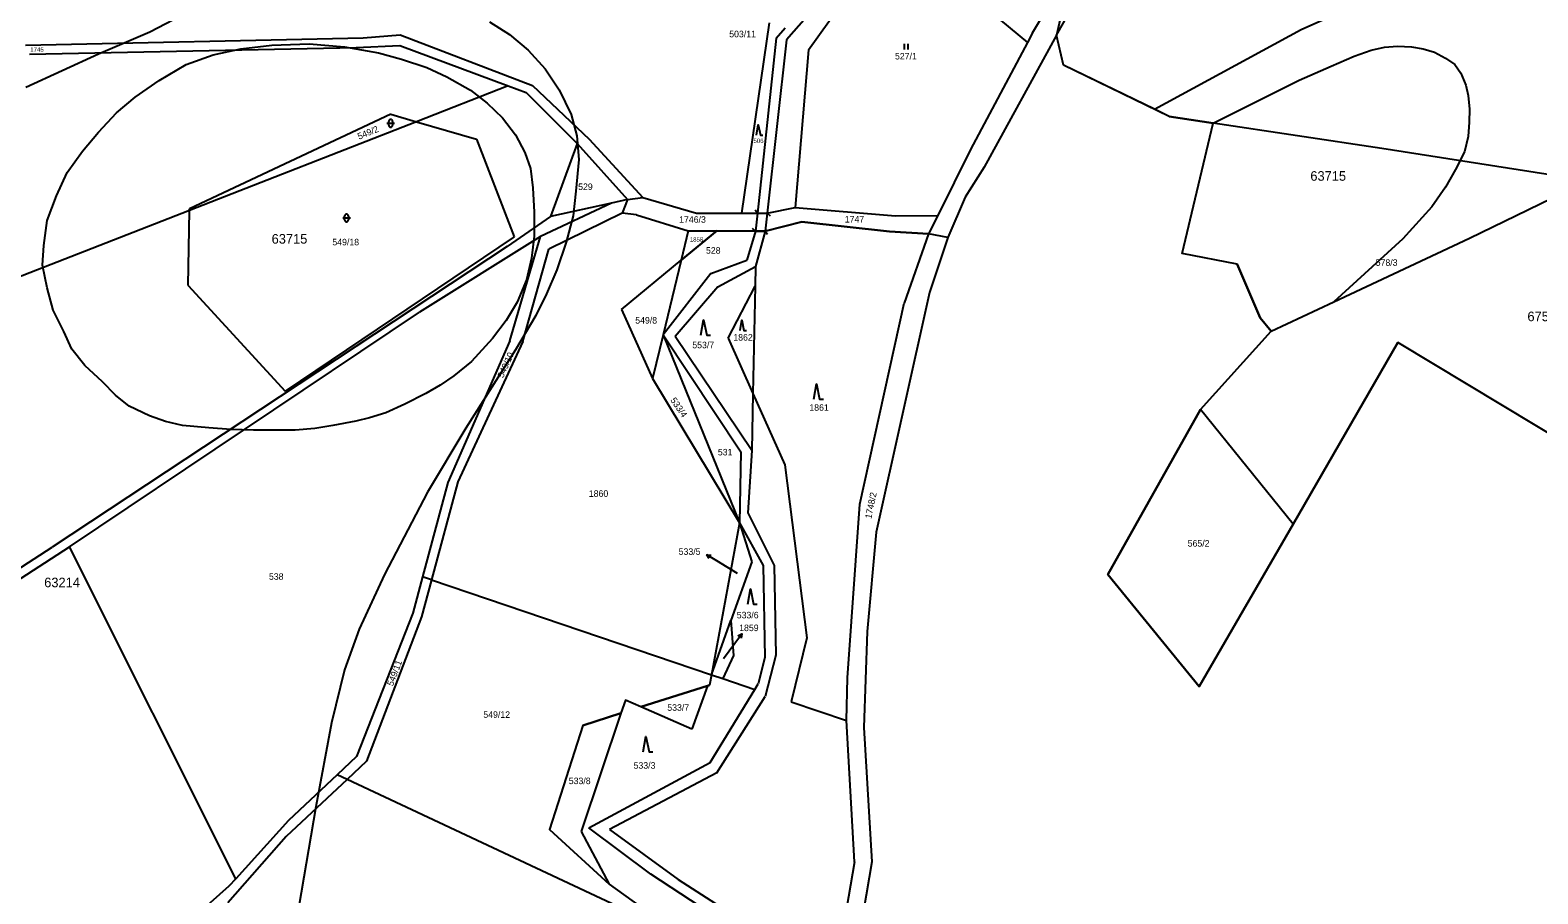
# Model space of a CAD drawing. Extents: x -546762 to -540209, y -1046851 to -1035694.
# Drawn here: x -544859.9 to -544467.4, y -1043117.1 to -1042892.1 of the extents above; entities that cross this region are included whole.
import ezdxf

# ---------------------------------------------------------------- set-up
doc = ezdxf.new("R2010")
doc.units = 0
for name, color, linetype in [('Vrstva 1', 7, 'Continuous'), ('Vrstva 16', 7, 'Continuous'), ('Vrstva 18', 7, 'Continuous'), ('Vrstva 25', 7, 'Continuous'), ('Vrstva 26', 7, 'Continuous'), ('Vrstva 4', 7, 'Continuous'), ('Vrstva 52', 7, 'Continuous'), ('Vrstva 53', 7, 'Continuous'), ('Vrstva 6', 7, 'Continuous')]:
    doc.layers.add(name, color=color, linetype=linetype)

msp = doc.modelspace()

# ---------------------------------------------------------------- linework, layer by layer
at = {"layer": 'Vrstva 1'}
for points in [[(-544635.42, -1042863.24), (-544663, -1042894.65)], [(-544657.26, -1042897.22), (-544633.2, -1042863.62)], [(-544626.41, -1042873.63), (-544600.3, -1042895.33)], [(-544598.94, -1042892.79), (-544587.06, -1042872.93)], [(-544592.7, -1042893.44), (-544582.53, -1042875.46)], [(-544667.49, -1042890.16), (-544674.76, -1042939.8)], [(-544665.66, -1042894.2), (-544663.39, -1042891.53)], [(-544861.17, -1042896.01), (-544773.24, -1042894.13)], [(-544773.24, -1042894.13), (-544763.58, -1042893.31)], [(-544763.58, -1042893.31), (-544729.14, -1042906.51)], [(-544665.66, -1042894.2), (-544670.55, -1042939.81)], [(-544663, -1042894.65), (-544668.06, -1042939.82)], [(-544600.3, -1042895.33), (-544615.12, -1042923.17)], [(-544592.7, -1042893.44), (-544611.53, -1042927.81)], [(-544598.94, -1042892.79), (-544600.3, -1042895.33)], [(-544590.9, -1042901.21), (-544592.7, -1042893.44)], [(-544860.07, -1042898.38), (-544775.04, -1042896.61)], [(-544775.04, -1042896.61), (-544763.64, -1042896.13)], [(-544763.64, -1042896.13), (-544735.46, -1042906.63)], [(-544657.26, -1042897.22), (-544660.71, -1042938.35)], [(-544563.42, -1042914.57), (-544590.9, -1042901.21)], [(-544735.46, -1042906.63), (-544730.78, -1042908.37)], [(-544729.14, -1042906.51), (-544714.35, -1042920.48)], [(-544730.78, -1042908.37), (-544717.47, -1042921.63)], [(-544766.03, -1042914.01), (-544818.47, -1042938.63)], [(-544766.03, -1042914.01), (-544759.35, -1042915.96)], [(-544563.42, -1042914.57), (-544551.89, -1042916.32)], [(-544759.35, -1042915.96), (-544743.74, -1042920.53)], [(-544560, -1042950.33), (-544551.89, -1042916.32)], [(-544743.74, -1042920.53), (-544733.88, -1042945.97)], [(-544717.47, -1042921.63), (-544704.41, -1042936.21)], [(-544714.35, -1042920.48), (-544700.45, -1042935.72)], [(-544615.12, -1042923.17), (-544623.65, -1042940.4)], [(-544611.53, -1042927.81), (-544616.47, -1042935.65)], [(-544818.74, -1042958.66), (-544818.47, -1042939.05)], [(-544818.47, -1042939.05), (-544818.47, -1042938.63)], [(-544704.41, -1042936.21), (-544705.82, -1042939.81)], [(-544704.41, -1042936.21), (-544700.45, -1042935.72)], [(-544700.45, -1042935.72), (-544686.44, -1042939.78)], [(-544668.06, -1042939.82), (-544660.71, -1042938.35)], [(-544660.71, -1042938.35), (-544634.65, -1042940.48)], [(-544616.47, -1042935.65), (-544620.97, -1042946.14)], [(-544705.82, -1042939.81), (-544724.87, -1042949.16)], [(-544702.06, -1042940.23), (-544705.82, -1042939.81)], [(-544702.06, -1042940.23), (-544688.58, -1042944.39)], [(-544686.44, -1042939.78), (-544674.76, -1042939.8)], [(-544674.76, -1042939.8), (-544670.55, -1042939.81)], [(-544670.55, -1042939.81), (-544671.05, -1042944.44)], [(-544668.06, -1042939.82), (-544668.58, -1042944.45)], [(-544668.58, -1042944.45), (-544659.01, -1042942.08)], [(-544659.01, -1042942.08), (-544636.15, -1042944.55)], [(-544634.65, -1042940.48), (-544623.65, -1042940.4)], [(-544623.65, -1042940.4), (-544626.01, -1042945.16)], [(-544733.88, -1042945.97), (-544793.53, -1042986.17)], [(-544688.58, -1042944.39), (-544690.43, -1042952.05)], [(-544690.43, -1042952.05), (-544681.14, -1042944.41)], [(-544688.58, -1042944.39), (-544681.14, -1042944.41)], [(-544681.14, -1042944.41), (-544671.05, -1042944.44)], [(-544671.05, -1042944.44), (-544673.37, -1042952.03)], [(-544668.58, -1042944.45), (-544671.08, -1042953.67)], [(-544636.15, -1042944.55), (-544626.01, -1042945.16)], [(-544626.01, -1042945.16), (-544632.39, -1042963.23)], [(-544620.97, -1042946.14), (-544625.78, -1042960.46)], [(-544731.63, -1042973.25), (-544724.87, -1042949.16)], [(-544545.67, -1042953.05), (-544560, -1042950.33)], [(-544706, -1042964.85), (-544690.43, -1042952.05)], [(-544690.43, -1042952.05), (-544695.13, -1042971.49)], [(-544682.7, -1042955.49), (-544673.37, -1042952.03)], [(-544680.9, -1042958.96), (-544671.08, -1042953.67)], [(-544671.08, -1042953.67), (-544671.19, -1042958.81)], [(-544545.67, -1042953.05), (-544539.72, -1042967.08)], [(-544818.74, -1042958.66), (-544793.53, -1042986.17)], [(-544682.7, -1042955.49), (-544695.13, -1042971.49)], [(-544680.9, -1042958.96), (-544691.98, -1042971.94)], [(-544678.22, -1042972.33), (-544671.19, -1042958.81)], [(-544671.19, -1042958.81), (-544671.76, -1042986.78)], [(-544625.78, -1042960.46), (-544639.64, -1043022.86)], [(-544706, -1042964.85), (-544697.87, -1042982.81)], [(-544643.9, -1043015.55), (-544632.39, -1042963.23)], [(-544539.72, -1042967.08), (-544536.85, -1042970.48)], [(-544731.63, -1042973.25), (-544748.6, -1043009.78)], [(-544695.13, -1042971.49), (-544697.87, -1042982.81)], [(-544695.13, -1042971.49), (-544674.87, -1043001.92)], [(-544672.07, -1043001.62), (-544691.98, -1042971.94)], [(-544678.22, -1042972.33), (-544671.76, -1042986.78)], [(-544555.25, -1042990.94), (-544536.85, -1042970.48)], [(-544531.13, -1043020.78), (-544503.84, -1042973.5)], [(-544458.7, -1043000.67), (-544503.84, -1042973.5)], [(-544697.87, -1042982.81), (-544675.26, -1043020.45)], [(-544671.76, -1042986.78), (-544672.07, -1043001.62)], [(-544671.76, -1042986.78), (-544663.47, -1043005.34)], [(-544555.25, -1042990.94), (-544579.35, -1043033.87)], [(-544531.13, -1043020.78), (-544555.25, -1042990.94)], [(-544672.07, -1043001.62), (-544673.09, -1043017.83)], [(-544674.87, -1043001.92), (-544675.26, -1043020.45)], [(-544663.47, -1043005.34), (-544657.74, -1043050.45)], [(-544748.6, -1043009.78), (-544755.43, -1043035.31)], [(-544647.17, -1043060.87), (-544643.9, -1043015.55)], [(-544675.26, -1043020.45), (-544682.56, -1043060.01)], [(-544675.26, -1043020.45), (-544669.06, -1043031.56)], [(-544673.09, -1043017.83), (-544666.22, -1043031.59)], [(-544555.56, -1043063.11), (-544531.13, -1043020.78)], [(-544639.64, -1043022.86), (-544642, -1043048.8)], [(-544669.06, -1043031.56), (-544668.62, -1043055.54)], [(-544666.22, -1043031.59), (-544665.78, -1043054.96)], [(-544755.43, -1043035.31), (-544682.56, -1043060.01)], [(-544579.35, -1043033.87), (-544555.56, -1043063.11)], [(-544682.56, -1043060.01), (-544677.53, -1043045.91)], [(-544677.53, -1043045.91), (-544676.83, -1043055.01)], [(-544642, -1043048.8), (-544642.89, -1043073.74)], [(-544657.74, -1043050.45), (-544661.75, -1043067.07)], [(-544676.83, -1043055.01), (-544679.55, -1043061.03)], [(-544668.62, -1043055.54), (-544670.37, -1043062.41)], [(-544665.78, -1043054.96), (-544668.54, -1043065.7)], [(-544682.56, -1043060.01), (-544683.06, -1043062.73)], [(-544682.56, -1043060.01), (-544679.55, -1043061.03)], [(-544700.95, -1043068.42), (-544683.59, -1043062.9)], [(-544683.59, -1043062.9), (-544687.62, -1043074.2)], [(-544683.59, -1043062.9), (-544683.06, -1043062.73)], [(-544682.84, -1043082.86), (-544671.24, -1043063.84)], [(-544679.55, -1043061.03), (-544671.24, -1043063.84)], [(-544671.24, -1043063.84), (-544670.37, -1043062.41)], [(-544647.39, -1043071.93), (-544647.17, -1043060.87)], [(-544704.96, -1043066.68), (-544706.1, -1043070.06)], [(-544700.95, -1043068.42), (-544704.96, -1043066.68)], [(-544687.62, -1043074.2), (-544700.95, -1043068.42)], [(-544681.12, -1043085.56), (-544668.54, -1043065.7)], [(-544661.75, -1043067.07), (-544647.39, -1043071.93)], [(-544706.1, -1043070.06), (-544716.5, -1043100.89)], [(-544715.99, -1043073.21), (-544706.1, -1043070.06)], [(-544645.32, -1043108.77), (-544647.39, -1043071.93)], [(-544715.99, -1043073.21), (-544724.67, -1043100.34)], [(-544642.89, -1043073.74), (-544640.8, -1043108.74)], [(-544714.51, -1043099.87), (-544682.84, -1043082.86)], [(-544681.12, -1043085.56), (-544709.08, -1043100.37)], [(-544698.29, -1043112.01), (-544714.51, -1043099.87)], [(-544724.67, -1043100.34), (-544709.2, -1043114.61)], [(-544716.5, -1043100.89), (-544709.2, -1043114.61)], [(-544709.08, -1043100.37), (-544691.21, -1043113.4)], [(-544645.32, -1043108.77), (-544656.1, -1043171.5)], [(-544640.8, -1043108.74), (-544651, -1043169.04)], [(-544709.2, -1043114.61), (-544690.23, -1043128.18)], [(-544674.88, -1043127.3), (-544698.29, -1043112.01)], [(-544691.21, -1043113.4), (-544671.77, -1043125.9)]]:
    msp.add_lwpolyline(points, dxfattribs=at)
at = {"layer": 'Vrstva 16'}
for p, q in [((-544681.15, -1043030.37), (-544683.71, -1043028.8)), ((-544676.45, -1043051.81), (-544674.66, -1043049.41))]:
    msp.add_line(p, q, dxfattribs=at)
for points in [[(-544683.12, -1043029.75), (-544683.71, -1043028.8), (-544682.6, -1043028.9)], [(-544675.75, -1043033.67), (-544681.15, -1043030.37)], [(-544679.43, -1043055.8), (-544676.45, -1043051.81)], [(-544675.65, -1043049.91), (-544674.66, -1043049.41), (-544674.85, -1043050.51)]]:
    msp.add_lwpolyline(points, dxfattribs=at)
at = {"layer": 'Vrstva 25'}
for p, q in [((-544632.29, -1042897.15), (-544632.29, -1042895.65)), ((-544631.29, -1042897.15), (-544631.29, -1042895.65)), ((-544767.08, -1042916.38), (-544765.08, -1042916.38)), ((-544766.58, -1042916.88), (-544766.58, -1042915.88)), ((-544765.58, -1042915.88), (-544765.58, -1042916.88)), ((-544778.55, -1042941.04), (-544776.55, -1042941.04)), ((-544778.05, -1042941.54), (-544778.05, -1042940.54)), ((-544777.05, -1042940.54), (-544777.05, -1042941.54))]:
    msp.add_line(p, q, dxfattribs=at)
for points in [[(-544670.82, -1042919.47), (-544670.35, -1042916.79), (-544669.81, -1042919.47), (-544669.14, -1042919.47)], [(-544685.29, -1042971.54), (-544684.59, -1042967.54), (-544683.79, -1042971.54), (-544682.79, -1042971.54)], [(-544675.11, -1042970.33), (-544674.64, -1042967.65), (-544674.1, -1042970.33), (-544673.43, -1042970.33)], [(-544655.88, -1042988.26), (-544655.18, -1042984.26), (-544654.38, -1042988.26), (-544653.38, -1042988.26)], [(-544673.11, -1043041.67), (-544672.41, -1043037.67), (-544671.61, -1043041.67), (-544670.61, -1043041.67)], [(-544700.3, -1043080.14), (-544699.6, -1043076.14), (-544698.8, -1043080.14), (-544697.8, -1043080.14)]]:
    msp.add_lwpolyline(points, dxfattribs=at)
for centre, start, end in [((-544766.08, -1042915.88), 0, 180), ((-544766.08, -1042916.88), 180, 0), ((-544777.55, -1042940.54), 0, 180), ((-544777.55, -1042941.54), 180, 0)]:
    msp.add_arc(centre, 0.5, start, end, dxfattribs=at)
at = {"layer": 'Vrstva 26'}
for p, q in [((-544670.55, -1042939.81), (-544671.18, -1042939.03)), ((-544668.06, -1042939.82), (-544667.28, -1042940.45)), ((-544671.05, -1042944.44), (-544671.83, -1042943.82)), ((-544668.58, -1042944.45), (-544667.96, -1042945.23))]:
    msp.add_line(p, q, dxfattribs=at)
at = {"layer": 'Vrstva 4'}
for points in [[(-544670.55, -1042939.81), (-544668.06, -1042939.82)], [(-544671.05, -1042944.44), (-544668.58, -1042944.45)]]:
    msp.add_lwpolyline(points, dxfattribs=at)
at = {"layer": 'Vrstva 52'}
for points in [[(-544566.3, -1042815.86), (-544573.5, -1042830.91), (-544580.5, -1042847.45), (-544586.22, -1042864.84), (-544592.7, -1042893.44)], [(-544567.2, -1042912.73), (-544528.99, -1042891.94), (-544517.13, -1042886.61), (-544505.26, -1042881.88), (-544493.11, -1042877.59), (-544478.58, -1042873.64), (-544464.74, -1042869.42), (-544454.29, -1042866.93), (-544446.88, -1042865.68), (-544440.72, -1042864.71), (-544436.36, -1042864.57), (-544432.97, -1042864.64)], [(-544861.02, -1042906.99), (-544842.15, -1042898.29), (-544828.8, -1042892.57), (-544818.63, -1042887.27), (-544809.63, -1042883.53), (-544803.81, -1042881.95), (-544796.18, -1042880.98), (-544788.19, -1042880.74), (-544781.17, -1042880.86)], [(-544740.35, -1042889.95), (-544735.15, -1042893.22), (-544730.3, -1042897.34), (-544725.82, -1042902.19), (-544722.19, -1042907.64), (-544719.04, -1042914.06), (-544717.59, -1042919.64), (-544717.1, -1042925.82), (-544717.83, -1042934.06), (-544718.55, -1042940.48), (-544720.37, -1042947.38), (-544722.79, -1042954.53), (-544725.46, -1042960.83), (-544728.28, -1042966.48), (-544733.58, -1042975.39), (-544746.51, -1042995.75), (-544756.47, -1043012.5), (-544767.7, -1043033.92), (-544774.27, -1043048.12), (-544778.09, -1043058.73), (-544781.48, -1043072.51), (-544785.56, -1043094.4), (-544790.01, -1043120.38)], [(-544796.99, -1042896), (-544787.3, -1042895.64), (-544778.09, -1042896.49)], [(-544592.7, -1042893.44), (-544611.53, -1042927.81), (-544616.47, -1042935.65), (-544620.97, -1042946.14), (-544626.01, -1042945.16), (-544636.15, -1042944.55), (-544659.01, -1042942.08), (-544668.58, -1042944.45), (-544671.05, -1042944.44), (-544681.14, -1042944.41), (-544690.43, -1042952.05), (-544695.13, -1042971.49), (-544697.87, -1042982.81), (-544675.26, -1043020.45), (-544682.56, -1043060.01), (-544683.06, -1043062.73), (-544683.59, -1043062.9), (-544700.95, -1043068.42), (-544704.96, -1043066.68), (-544706.1, -1043070.06), (-544715.99, -1043073.21), (-544724.67, -1043100.34), (-544709.2, -1043114.61), (-544690.23, -1043128.18)], [(-544567.2, -1042912.73), (-544590.9, -1042901.21), (-544592.7, -1042893.44)], [(-544778.09, -1042896.49), (-544769.25, -1042898.06), (-544763.2, -1042899.64), (-544756.66, -1042901.82), (-544751.45, -1042904.24), (-544745.27, -1042907.76), (-544740.91, -1042911.15), (-544736.92, -1042914.91), (-544733.53, -1042919.39), (-544731.1, -1042923.99), (-544729.65, -1042928.11), (-544729.05, -1042933.2), (-544728.68, -1042939.5), (-544728.68, -1042945.8), (-544729.41, -1042951.5), (-544730.74, -1042957.19), (-544733.16, -1042963.01), (-544735.95, -1042967.74), (-544739.58, -1042972.46), (-544745.03, -1042978.4), (-544749.63, -1042982.16), (-544753.16, -1042984.59), (-544756.9, -1042986.74), (-544762.37, -1042989.58), (-544767.28, -1042991.79), (-544771.57, -1042993.11), (-544775.17, -1042994.01), (-544781.12, -1042995.12), (-544785.76, -1042995.88), (-544790.95, -1042996.29), (-544795.58, -1042996.29), (-544801.74, -1042996.29), (-544807.63, -1042996.16), (-544813.37, -1042995.74), (-544820.29, -1042995.12), (-544824.72, -1042994.08), (-544828.87, -1042992.62), (-544834.13, -1042990.06), (-544837.73, -1042987.22), (-544841.07, -1042983.73), (-544845.67, -1042979.49), (-544849.06, -1042975.25), (-544851.12, -1042970.64), (-544853.91, -1042965.07), (-544855.48, -1042959.25), (-544856.69, -1042953.32), (-544856.33, -1042948.23), (-544855.48, -1042941.68), (-544853.06, -1042935.26), (-544850.27, -1042929.2), (-544846.28, -1042923.63), (-544842.16, -1042918.66), (-544837.44, -1042913.69), (-544832.59, -1042909.57), (-544826.29, -1042905.21), (-544819.27, -1042901.09), (-544812.25, -1042898.55), (-544805.1, -1042896.97), (-544796.99, -1042896)], [(-544551.89, -1042916.32), (-544536.63, -1042908.71), (-544529.5, -1042905.18), (-544521.2, -1042901.51), (-544515.18, -1042898.88), (-544510.82, -1042897.29), (-544507.36, -1042896.53), (-544503.96, -1042896.25), (-544500.3, -1042896.46)], [(-544500.3, -1042896.46), (-544497.25, -1042897.01), (-544494.28, -1042897.84), (-544491.44, -1042899.37), (-544489.02, -1042901.1), (-544487.49, -1042903.31), (-544486.18, -1042906.43), (-544485.56, -1042909.13), (-544485.21, -1042912.73), (-544485.28, -1042916.12), (-544485.56, -1042919.79), (-544486.52, -1042923.81), (-544488.81, -1042928.45), (-544491.44, -1042933.02), (-544495.04, -1042938.12), (-544502.55, -1042946.49), (-544520.53, -1042962.85)], [(-544520.53, -1042962.85), (-544485.16, -1042946.33), (-544454.64, -1042931.49), (-544420.95, -1042913.46), (-544417.05, -1042910.79), (-544413.46, -1042907.75), (-544410.9, -1042904.98)], [(-544551.89, -1042916.32), (-544563.42, -1042914.57), (-544567.2, -1042912.73)], [(-544536.85, -1042970.48), (-544539.72, -1042967.08), (-544545.67, -1042953.05), (-544560, -1042950.33), (-544551.89, -1042916.32)], [(-544354.34, -1042946.87), (-544351.25, -1042959.57), (-544365.55, -1042954.37), (-544399.96, -1042940.53), (-544414.76, -1042936.63), (-544414.46, -1042940.52), (-544425.75, -1042937.12), (-544429.82, -1042936.34), (-544458.7, -1043000.67), (-544503.84, -1042973.5), (-544531.13, -1043020.78), (-544555.56, -1043063.11), (-544579.35, -1043033.87), (-544555.25, -1042990.94), (-544536.85, -1042970.48)], [(-544536.85, -1042970.48), (-544520.53, -1042962.85)]]:
    msp.add_lwpolyline(points, dxfattribs=at)
at = {"layer": 'Vrstva 6'}
for points in [[(-544735.46, -1042906.63), (-544759.35, -1042915.96)], [(-544759.35, -1042915.96), (-544818.47, -1042939.05)], [(-544508.06, -1042922.97), (-544551.89, -1042916.32)], [(-544717.47, -1042921.63), (-544724.46, -1042940.68)], [(-544462.55, -1042930.07), (-544508.06, -1042922.97)], [(-544818.47, -1042939.05), (-544939.7, -1042986.42)], [(-544708.56, -1042937.14), (-544727.08, -1042945.83)], [(-544708.56, -1042937.14), (-544724.46, -1042940.68)], [(-544704.41, -1042936.21), (-544708.56, -1042937.14)], [(-544724.46, -1042940.68), (-544735.76, -1042948.5)], [(-544727.08, -1042945.83), (-544758.55, -1042965.61)], [(-544735.01, -1042973.07), (-544727.08, -1042945.83)], [(-544735.76, -1042948.5), (-544854.16, -1043026.83)], [(-544849.67, -1043026.69), (-544758.55, -1042965.61)], [(-544735.01, -1042973.07), (-544751.18, -1043009.96)], [(-544695.13, -1042971.49), (-544675.26, -1043020.45)], [(-544751.18, -1043009.96), (-544757.75, -1043034.52)], [(-544675.26, -1043020.45), (-544672.06, -1043030.57)], [(-544974.42, -1043104.66), (-544854.16, -1043026.83)], [(-544972.91, -1043106.57), (-544849.67, -1043026.69)], [(-544806.39, -1043113.15), (-544849.67, -1043026.69)], [(-544672.06, -1043030.57), (-544677.53, -1043045.91)], [(-544757.75, -1043034.52), (-544760.28, -1043044)], [(-544755.43, -1043035.31), (-544758, -1043044.91)], [(-544755.43, -1043035.31), (-544757.75, -1043034.52)], [(-544760.28, -1043044), (-544774.99, -1043081.31)], [(-544758, -1043044.91), (-544772.35, -1043082.57)], [(-544774.99, -1043081.31), (-544780.02, -1043086.07)], [(-544772.35, -1043082.57), (-544777.4, -1043087.3)], [(-544777.4, -1043087.3), (-544793.24, -1043102.12)], [(-544780.02, -1043086.07), (-544792.65, -1043098.01)], [(-544777.4, -1043087.3), (-544780.02, -1043086.07)], [(-544690.23, -1043128.18), (-544777.4, -1043087.3)], [(-544792.65, -1043098.01), (-544806.39, -1043113.15)], [(-544793.24, -1043102.12), (-544808.43, -1043119.43)], [(-544808.18, -1043115.12), (-544847.88, -1043150.55)], [(-544806.39, -1043113.15), (-544808.18, -1043115.12)]]:
    msp.add_lwpolyline(points, dxfattribs=at)

# ---------------------------------------------------------------- texts
at = {"layer": 'Vrstva 16'}
for s, p in [('503/11', (-544677.92, -1042893.97)), ('533/5', (-544691.08, -1043028.8)), ('1859', (-544675.33, -1043048.66))]:
    msp.add_text(s, height=1.7, dxfattribs=at).set_placement(p)
at = {"layer": 'Vrstva 18'}
for s, height, p in [('1745', 1.14, (-544859.88, -1042897.73)), ('527/1', 1.7, (-544634.76, -1042899.74)), ('506', 1.14, (-544671.61, -1042921.52)), ('529', 1.7, (-544717.25, -1042933.75)), ('1746/3', 1.7, (-544690.96, -1042942.28)), ('1747', 1.7, (-544647.83, -1042942.22)), ('549/18', 1.7, (-544781.24, -1042948.17)), ('1858', 1.14, (-544688.19, -1042947.2)), ('528', 1.7, (-544683.97, -1042950.34)), ('578/3', 1.7, (-544509.61, -1042953.5)), ('549/8', 1.7, (-544702.39, -1042968.55)), ('553/7', 1.7, (-544687.53, -1042974.98)), ('1862', 1.7, (-544676.85, -1042972.99)), ('1861', 1.7, (-544657.06, -1042991.27)), ('531', 1.7, (-544680.88, -1043002.89)), ('1860', 1.7, (-544714.47, -1043013.68)), ('565/2', 1.7, (-544558.56, -1043026.65)), ('538', 1.7, (-544797.75, -1043035.29)), ('533/5', 0.1, (-544675.94, -1043033.67)), ('533/6', 1.7, (-544675.96, -1043045.34)), ('1859', 0.1, (-544679.56, -1043055.8)), ('533/7', 1.7, (-544694.04, -1043069.41)), ('549/12', 1.7, (-544741.93, -1043071.25)), ('533/3', 1.7, (-544702.82, -1043084.5)), ('533/8', 1.7, (-544719.69, -1043088.52))]:
    msp.add_text(s, height=height, dxfattribs=at).set_placement(p)
for s, rotation, p in [('549/2', 22.2574, (-544774.27, -1042920.67)), ('549/10', 65.7805, (-544736.77, -1042982.84)), ('533/4', 304.6676, (-544693.34, -1042988.52)), ('1748/2', 78.3081, (-544640.92, -1043019.49)), ('549/11', 69.4174, (-544765.48, -1043063.12))]:
    msp.add_text(s, height=1.7, rotation=rotation, dxfattribs=at).set_placement(p)
at = {"layer": 'Vrstva 53'}
for s, p in [('63715', (-544526.63, -1042931.34)), ('63715', (-544797.05, -1042947.73)), ('67541', (-544470.11, -1042967.93)), ('63214', (-544856.26, -1043037.24))]:
    msp.add_text(s, height=2.5, dxfattribs=at).set_placement(p)

doc.saveas('drawing.dxf')
